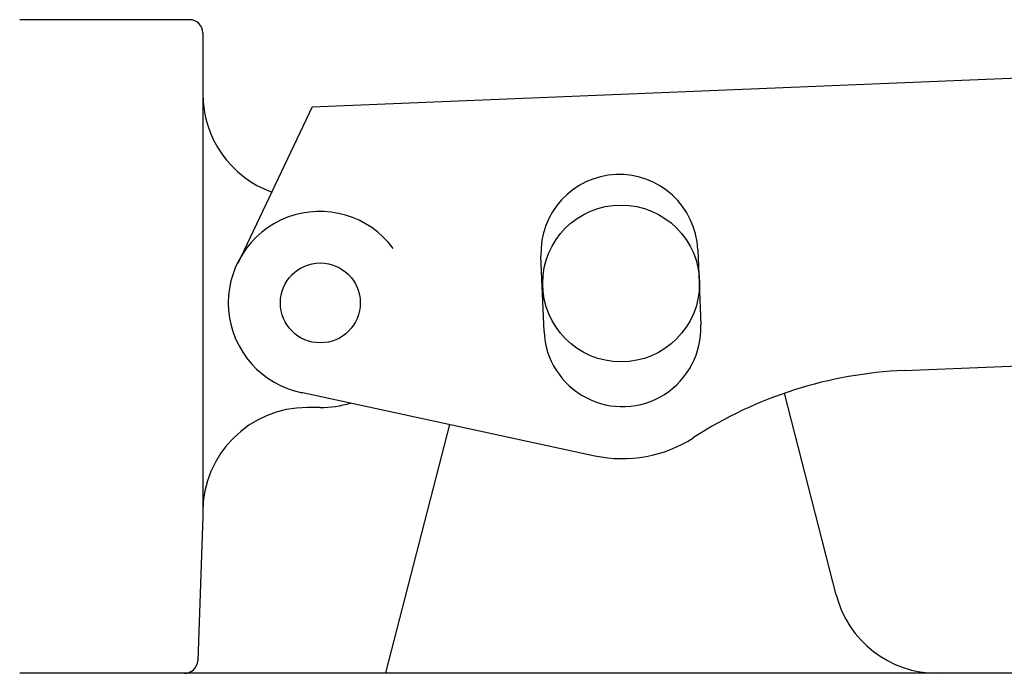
# Model space of a CAD drawing. Extents: x -169 to 7270, y -140 to 2984.
# Tile 414 of 656: x 1793.37 to 1795.73, y 979.46 to 981.03. Entities that reach past the tile are written whole.
import ezdxf

# ---------------------------------------------------------------- set-up
doc = ezdxf.new("R2010")
doc.units = 0
doc.header["$MEASUREMENT"] = 0
doc.layers.add('FILL-CAP', color=1, linetype='CONTINUOUS')

msp = doc.modelspace()

# ---------------------------------------------------------------- linework, layer by layer
at = {"layer": 'FILL-CAP', "linetype": 'Continuous'}
for p, q in [((1793.77908, 981.02628), (1793.37283, 981.02628)), ((1793.81033, 980.99503), (1793.81033, 980.84928)), ((1794.07218, 980.81767), (1796.47141, 980.91615)), ((1793.81033, 980.84928), (1793.81033, 979.83878)), ((1794.07218, 980.81767), (1793.89391, 980.44338)), ((1794.99345, 980.47642), (1795.00083, 980.29657)), ((1794.62615, 980.28119), (1794.61877, 980.46104)), ((1795.48699, 980.18766), (1796.49961, 980.22923)), ((1794.04526, 980.13549), (1794.74767, 979.9839)), ((1795.3243, 979.65154), (1795.20045, 980.13334)), ((1794.09133, 980.09928), (1794.06033, 980.09928)), ((1794.2483, 979.46454), (1794.40103, 980.05871)), ((1793.81033, 979.83878), (1793.79829, 979.49394)), ((1793.81033, 979.84928), (1793.81033, 979.83878)), ((1795.56643, 979.46378), (1793.37283, 979.46378)), ((1796.74783, 979.46378), (1795.56643, 979.46378))]:
    msp.add_line(p, q, dxfattribs=at)
at = {"layer": 'FILL-CAP', "color": 7, "linetype": 'Continuous'}
for centre, radius in [((1794.81033, 980.39578), 0.1875), ((1794.09133, 980.34928), 0.0955)]:
    msp.add_circle(centre, radius, dxfattribs=at)
at = {"layer": 'FILL-CAP', "linetype": 'Continuous'}
for centre, radius, start, end in [((1793.77908, 980.99503), 0.03125, 0, 90), ((1794.06033, 980.84928), 0.25, 180, 250.10771), ((1794.09009, 980.34921), 0.2187, 36.59989, 258.816), ((1795.528, 979.1885), 1, 92.35039, 122.99699), ((1794.06033, 979.84928), 0.25, 90, 180), ((1794.09133, 980.34928), 0.25, 270.00012, 286.80037), ((1794.81349, 980.28888), 0.312, 257.82168, 302.99699), ((1795.56643, 979.71378), 0.25, 194.41573, 270), ((1793.76706, 979.49503), 0.03125, 270, 358)]:
    msp.add_arc(centre, radius, start, end, dxfattribs=at)
at = {"layer": 'FILL-CAP', "color": 1, "linetype": 'Continuous'}
for centre, start, end in [((1794.80611, 980.46873), 2.35039, 182.35039), ((1794.81349, 980.28888), 182.35037, 2.35039)]:
    msp.add_arc(centre, 0.1875, start, end, dxfattribs=at)

doc.saveas('drawing.dxf')
